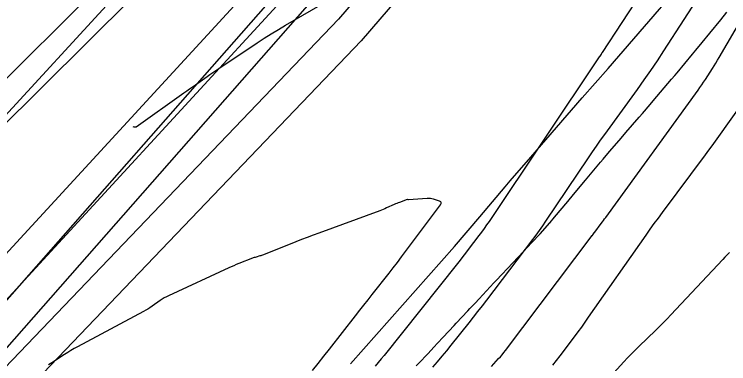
# Model space of a CAD drawing. Extents: x 658976 to 668726, y 639543 to 647196.
# Drawn here: x 662114.6 to 662205.8, y 642901.9 to 642946.5 of the extents above; entities that cross this region are included whole.
import ezdxf

# ---------------------------------------------------------------- set-up
doc = ezdxf.new("R2010")
doc.units = 0
for name, color, linetype in [('Ex_Major Contours', 7, 'Continuous'), ('Ex_Minor Contours', 7, 'Continuous'), ('R_Ramp 15 Degree_Min Ls', 7, 'Continuous'), ('R_Ramp 20 Degree Des Ls', 7, 'Continuous'), ('R_Ramp 20 Degree Existing Ramp', 7, 'Continuous'), ('R_Ramp 20 Degree_Min Ls', 7, 'Continuous')]:
    doc.layers.add(name, color=color, linetype=linetype)

msp = doc.modelspace()

# ---------------------------------------------------------------- linework, layer by layer
at = {"layer": 'Ex_Major Contours'}
for points in [[(662197.172, 642953.145), (662189.64, 642941.615), (662189.61, 642941.57), (662189.581, 642941.524), (662189.551, 642941.479), (662189.522, 642941.433), (662189.357, 642941.177), (662189.351, 642941.168), (662189.345, 642941.159), (662189.339, 642941.151), (662189.333, 642941.142), (662189.309, 642941.109), (662189.303, 642941.101), (662189.297, 642941.092), (662189.291, 642941.084), (662189.286, 642941.075), (662175.221, 642920.1), (662174.906, 642919.638), (662174.584, 642919.18), (662174.255, 642918.727), (662173.92, 642918.279), (662172.564, 642916.498), (662172.224, 642916.053), (662171.881, 642915.611), (662171.536, 642915.17), (662171.188, 642914.732), (662161.829, 642903.013), (662161.459, 642902.554), (662161.084, 642902.098), (662160.705, 642901.646)], [(662129.78, 642932.182), (662129.914, 642932.166), (662129.936, 642932.164), (662129.958, 642932.161), (662129.98, 642932.159), (662130.002, 642932.157), (662130.117, 642932.145), (662130.143, 642932.145), (662130.168, 642932.149), (662130.192, 642932.158), (662130.214, 642932.171), (662136.275, 642936.475), (662136.646, 642936.738), (662137.016, 642937.001), (662137.387, 642937.263), (662137.759, 642937.524), (662139.245, 642938.571), (662139.617, 642938.831), (662139.991, 642939.089), (662140.367, 642939.344), (662140.744, 642939.598), (662145.64, 642942.862), (662146.534, 642943.448), (662147.437, 642944.022), (662148.348, 642944.583), (662149.268, 642945.13), (662154.769, 642948.35)]]:
    msp.add_lwpolyline(points, dxfattribs=at)
at = {"layer": 'Ex_Minor Contours'}
for points in [[(662175.53, 642901.602), (662176.438, 642902.593), (662176.663, 642902.843), (662176.881, 642903.098), (662177.093, 642903.359), (662177.299, 642903.624), (662188.389, 642918.282), (662188.407, 642918.306), (662188.425, 642918.331), (662188.443, 642918.356), (662188.461, 642918.381), (662188.65, 642918.651), (662188.664, 642918.671), (662188.678, 642918.69), (662188.692, 642918.71), (662188.706, 642918.729), (662189.536, 642919.841), (662189.679, 642920.033), (662189.821, 642920.226), (662189.963, 642920.419), (662190.104, 642920.612), (662201.889, 642936.824), (662202.131, 642937.161), (662202.367, 642937.501), (662202.599, 642937.845), (662202.825, 642938.192), (662203.723, 642939.587), (662203.945, 642939.937), (662204.164, 642940.289), (662204.379, 642940.644), (662204.59, 642941), (662212.765, 642954.984)], [(662202.644, 642949.871), (662197.468, 642941.825), (662196.656, 642940.582), (662195.826, 642939.351), (662194.979, 642938.132), (662194.115, 642936.924), (662189.942, 642931.185), (662189.412, 642930.448), (662188.889, 642929.707), (662188.373, 642928.96), (662187.864, 642928.209), (662182.43, 642920.105), (662182.025, 642919.511), (662181.612, 642918.924), (662181.19, 642918.342), (662180.759, 642917.767), (662174.879, 642910.038), (662174.324, 642909.313), (662173.764, 642908.591), (662173.201, 642907.873), (662172.633, 642907.158), (662170.354, 642904.304), (662169.781, 642903.593), (662169.201, 642902.888), (662168.615, 642902.189), (662168.022, 642901.495)], [(662183.337, 642901.759), (662183.819, 642902.351), (662184.286, 642902.954), (662186.13, 642905.391), (662186.588, 642906.002), (662187.041, 642906.618), (662187.487, 642907.237), (662187.928, 642907.861), (662195.277, 642918.358), (662195.789, 642919.084), (662196.307, 642919.806), (662196.83, 642920.525), (662197.359, 642921.239), (662202.839, 642928.584), (662203.269, 642929.164), (662203.695, 642929.746), (662204.118, 642930.331), (662204.537, 642930.919), (662209.037, 642937.266)], [(662152.715, 642901.067), (662153.422, 642901.987), (662154.133, 642902.904), (662154.848, 642903.819), (662158.186, 642908.073), (662158.72, 642908.754), (662159.255, 642909.433), (662159.791, 642910.112), (662160.327, 642910.791), (662162.472, 642913.505), (662163.007, 642914.185), (662163.536, 642914.868), (662164.061, 642915.556), (662164.581, 642916.247), (662169.044, 642922.214), (662169.126, 642922.365), (662169.13, 642922.491), (662169.055, 642922.593), (662168.901, 642922.67), (662168.128, 642922.928), (662167.933, 642922.983), (662167.736, 642923.018), (662167.536, 642923.032), (662167.334, 642923.028), (662164.941, 642922.853), (662164.926, 642922.853), (662164.912, 642922.854), (662164.897, 642922.857), (662164.883, 642922.861), (662164.827, 642922.883), (662164.813, 642922.887), (662164.799, 642922.888), (662164.784, 642922.887), (662164.77, 642922.883), (662163.788, 642922.521), (662163.62, 642922.457), (662163.454, 642922.391), (662163.288, 642922.321), (662163.124, 642922.249), (662162.153, 642921.81), (662161.936, 642921.715), (662161.717, 642921.623), (662161.496, 642921.535), (662161.274, 642921.451), (662153.493, 642918.596), (662152.76, 642918.324), (662152.027, 642918.047), (662151.297, 642917.766), (662150.568, 642917.481), (662146.43, 642915.843), (662146.316, 642915.799), (662146.2, 642915.758), (662146.084, 642915.72), (662145.966, 642915.684), (662145.495, 642915.546), (662145.378, 642915.51), (662145.261, 642915.471), (662145.145, 642915.431), (662145.03, 642915.387), (662143.299, 642914.712), (662142.973, 642914.582), (662142.649, 642914.447), (662142.328, 642914.308), (662142.008, 642914.163), (662134.34, 642910.618), (662134.057, 642910.48), (662133.782, 642910.329), (662133.513, 642910.166), (662133.252, 642909.991), (662132.221, 642909.266), (662131.961, 642909.089), (662131.695, 642908.92), (662131.425, 642908.759), (662131.15, 642908.606), (662122.723, 642904.1), (662122.298, 642903.867), (662121.878, 642903.625), (662121.464, 642903.373), (662121.055, 642903.113), (662119.43, 642902.053), (662119.023, 642901.788)], [(662205.876, 642916.111), (662205.592, 642915.823), (662205.31, 642915.532), (662205.032, 642915.238), (662198.426, 642908.174), (662197.939, 642907.661), (662197.445, 642907.154), (662196.944, 642906.654), (662196.436, 642906.162), (662194.392, 642904.204), (662193.885, 642903.71), (662193.386, 642903.208), (662192.895, 642902.698), (662192.413, 642902.18), (662189.422, 642898.912)]]:
    msp.add_lwpolyline(points, dxfattribs=at)
at = {"layer": 'R_Ramp 15 Degree_Min Ls'}
for p, q in [((662065.184, 642890.081), (662273.008, 643097.036)), ((662068.006, 642887.247), (662275.83, 643094.202))]:
    msp.add_line(p, q, dxfattribs=at)
at = {"layer": 'R_Ramp 20 Degree Des Ls'}
for p, q in [((662025.407, 642809.716), (662214.714, 643024.86)), ((662028.41, 642807.073), (662217.717, 643022.218))]:
    msp.add_line(p, q, dxfattribs=at)
msp.add_lwpolyline([(662157.537, 642901.916), (662160.851, 642905.661), (662164.165, 642909.405), (662167.478, 642913.149), (662170.792, 642916.893), (662174.053, 642920.684), (662177.264, 642924.519), (662177.906, 642925.286), (662180.532, 642928.303), (662183.815, 642932.074), (662187.098, 642935.846), (662190.401, 642939.6), (662193.691, 642943.365), (662196.963, 642947.146), (662200.235, 642950.926), (662203.508, 642954.707), (662206.72, 642958.541)], dxfattribs=at)
at = {"layer": 'R_Ramp 20 Degree Existing Ramp'}
for p, q in [((662018.429, 642830.196), (662239.742, 643070.867)), ((662027.262, 642822.073), (662248.575, 643062.744)), ((662030.206, 642819.366), (662251.519, 643060.037))]:
    msp.add_line(p, q, dxfattribs=at)
at = {"layer": 'R_Ramp 20 Degree_Min Ls'}
for p, q in [((662274.844, 643085.393), (662156.03, 642945.874)), ((662277.732, 643082.625), (662158.918, 642943.107)), ((662156.03, 642945.874), (662035.013, 642819.574)), ((662158.918, 642943.107), (662037.901, 642816.806))]:
    msp.add_line(p, q, dxfattribs=at)
msp.add_lwpolyline([(662165.926, 642901.671), (662166.235, 642901.994), (662167.432, 642903.259), (662168.157, 642904.036), (662168.64, 642904.552), (662169.351, 642905.314), (662170.752, 642906.813), (662171.036, 642907.117), (662172.524, 642908.709), (662172.765, 642908.967), (662172.991, 642909.208), (662173.437, 642909.677), (662173.945, 642910.219), (662175.837, 642912.24), (662176.187, 642912.614), (662178.236, 642914.802), (662179.604, 642916.264), (662180.635, 642917.364), (662181.724, 642918.528), (662182.983, 642919.91), (662183.003, 642919.932), (662183.014, 642919.945), (662183.58, 642920.625), (662185.257, 642922.641), (662185.264, 642922.649), (662185.422, 642922.838), (662186.21, 642923.784), (662187.515, 642925.352), (662189.428, 642927.626), (662189.781, 642928.038), (662190.6, 642928.993), (662191.515, 642930.06), (662192.068, 642930.705), (662192.688, 642931.427), (662193.539, 642932.419), (662194.355, 642933.37), (662194.781, 642933.867), (662195.767, 642935.016), (662195.949, 642935.227), (662196.641, 642936.034), (662198.515, 642938.216), (662198.924, 642938.7), (662199.202, 642939.035), (662201.166, 642941.404), (662201.617, 642941.948), (662202.401, 642942.894), (662203.407, 642944.107), (662204.782, 642945.797), (662205.571, 642946.781)], dxfattribs=at)

doc.saveas('drawing.dxf')
